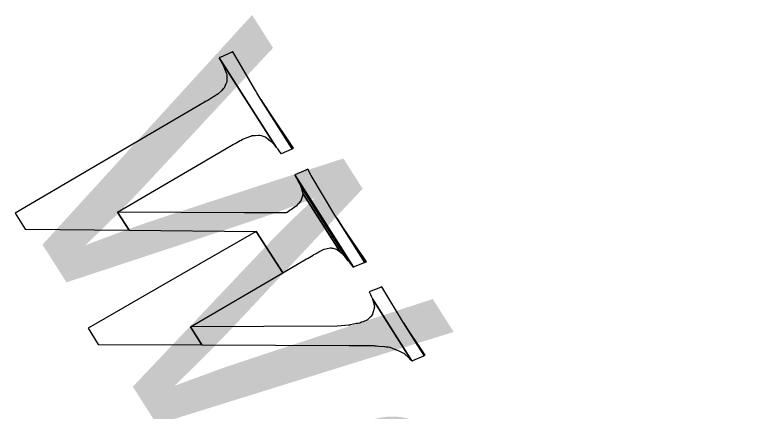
# Model space of a CAD drawing. Extents: x 3962991 to 3983549, y 181631 to 204078.
# Drawn here: x 3973629.8 to 3973754.8, y 192936.9 to 193002.9 of the extents above; entities that cross this region are included whole.
import ezdxf

# ---------------------------------------------------------------- set-up
doc = ezdxf.new("R2010")
doc.units = 0
for name, color, linetype in [('V-ANNO-MASK', 7, 'Continuous'), ('V-ANNO-MASK2', 7, 'Continuous'), ('V-RIVR-IDEN', 7, 'Continuous')]:
    doc.layers.add(name, color=color, linetype=linetype)

msp = doc.modelspace()

# ---------------------------------------------------------------- linework, layer by layer
at = {"layer": 'V-ANNO-MASK2'}
for points in [[(3973642.39, 192977.2), (3973629.85, 192969.85), (3973631.55, 192967.18), (3973648.86, 192967.02), (3973646.94, 192970.05), (3973664.77, 192980.49), (3973666.27, 192981.36), (3973666.4, 192981.43), (3973666.52, 192981.5), (3973667.37, 192981.97), (3973667.51, 192982.05), (3973667.77, 192982.19), (3973667.9, 192982.24), (3973668.1, 192982.32), (3973668.35, 192982.41), (3973669.11, 192982.7), (3973669.15, 192982.72), (3973669.32, 192982.78), (3973669.6, 192982.81), (3973669.86, 192982.83), (3973670.41, 192982.87), (3973670.47, 192982.88), (3973670.57, 192982.89), (3973670.65, 192982.89), (3973670.86, 192982.81), (3973671.5, 192982.57), (3973671.62, 192982.52), (3973671.92, 192982.28), (3973671.95, 192982.25), (3973671.99, 192982.22), (3973672.11, 192982.12), (3973672.1, 192982.13), (3973672.51, 192981.79), (3973672.67, 192981.66), (3973672.73, 192981.58), (3973673.22, 192981.02), (3973673.29, 192980.94), (3973673.36, 192980.86), (3973663.88, 192995.76), (3973663.96, 192995.6), (3973664.05, 192995.44), (3973664.63, 192994.32), (3973664.65, 192994.26), (3973664.76, 192993.98), (3973665.04, 192993.23), (3973665.12, 192993.02), (3973665.12, 192992.99), (3973665.12, 192992.96), (3973665.12, 192992.73), (3973665.13, 192992.58), (3973665.16, 192991.77), (3973665.09, 192991.63), (3973665.06, 192991.56), (3973665.01, 192991.46), (3973664.98, 192991.4), (3973664.74, 192990.88), (3973664.63, 192990.63), (3973664.44, 192990.45), (3973664.31, 192990.33), (3973664.28, 192990.3), (3973663.68, 192989.75), (3973663.46, 192989.61), (3973663.28, 192989.5), (3973663.17, 192989.43), (3973662.92, 192989.27), (3973662.78, 192989.18), (3973661.96, 192988.66), (3973661.85, 192988.59), (3973661.71, 192988.52), (3973660.22, 192987.64)], [(3973663.9, 192995.76), (3973663.88, 192995.75), (3973673.36, 192980.86), (3973673.43, 192980.78), (3973673.5, 192980.7), (3973673.56, 192980.61), (3973673.94, 192980.1), (3973674.2, 192979.76), (3973674.21, 192979.77), (3973674.22, 192979.78), (3973676.04, 192980.6), (3973670.82, 192988.8), (3973670.15, 192989.93), (3973669.93, 192990.31), (3973667.03, 192995.24), (3973666.14, 192996.75), (3973666.08, 192996.74), (3973665.89, 192996.65), (3973665.88, 192996.65), (3973665.84, 192996.63), (3973664.02, 192995.82), (3973664.01, 192995.81), (3973663.99, 192995.8), (3973663.96, 192995.79), (3973663.92, 192995.78), (3973663.91, 192995.77)], [(3973671.78, 192987.37), (3973670.82, 192988.8), (3973676.04, 192980.6), (3973676.08, 192980.61), (3973676.09, 192980.62), (3973676.27, 192980.7), (3973676.27, 192980.71), (3973672.1, 192986.89)], [(3973676.48, 192976.23), (3973676.46, 192976.23), (3973686.22, 192960.89), (3973686.23, 192960.9), (3973688.09, 192961.65), (3973688.13, 192961.66), (3973683.45, 192969.03), (3973683.14, 192969.54), (3973679.17, 192976.15), (3973678.64, 192977.18), (3973678.54, 192977.14), (3973678.36, 192977.06), (3973678.34, 192977.05), (3973678.3, 192977.04)], [(3973677.38, 192974.51), (3973677.47, 192974.33), (3973685.32, 192961.99), (3973685.4, 192961.9), (3973685.48, 192961.8), (3973685.55, 192961.71), (3973685.64, 192961.61), (3973685.77, 192961.42), (3973685.77, 192961.43), (3973686.17, 192960.87), (3973686.2, 192960.89), (3973686.22, 192960.89), (3973676.46, 192976.23), (3973676.55, 192976.06), (3973676.73, 192975.72), (3973677.01, 192975.2), (3973677.1, 192975.03), (3973677.19, 192974.85), (3973677.28, 192974.68)], [(3973677.66, 192973.69), (3973677.84, 192973.1), (3973684.01, 192963.41), (3973684.38, 192963.13), (3973684.69, 192962.75), (3973684.77, 192962.66), (3973685.32, 192961.99), (3973677.47, 192974.34), (3973677.58, 192973.96), (3973677.6, 192973.91)], [(3973668.07, 192969.94), (3973646.94, 192970.05), (3973648.86, 192967.02), (3973670.05, 192966.83), (3973674.45, 192959.91), (3973676.94, 192961.36), (3973678.43, 192962.24), (3973678.56, 192962.32), (3973678.68, 192962.38), (3973679.52, 192962.87), (3973679.66, 192962.96), (3973679.91, 192963.1), (3973680.03, 192963.17), (3973680.02, 192963.17), (3973680.21, 192963.28), (3973680.44, 192963.4), (3973681.15, 192963.77), (3973681.19, 192963.79), (3973681.34, 192963.87), (3973681.61, 192963.93), (3973681.84, 192963.98), (3973682.35, 192964.09), (3973682.41, 192964.1), (3973682.54, 192964.07), (3973682.62, 192964.06), (3973682.82, 192964.01), (3973683.39, 192963.86), (3973683.56, 192963.74), (3973683.84, 192963.53), (3973683.87, 192963.51), (3973683.9, 192963.49), (3973684.01, 192963.41), (3973677.84, 192973.11), (3973677.82, 192973.04), (3973677.82, 192973.02), (3973677.81, 192973.01), (3973677.77, 192972.85), (3973677.74, 192972.75), (3973677.59, 192972.23), (3973677.53, 192972.06), (3973677.52, 192971.98), (3973677.45, 192971.91), (3973677.41, 192971.86), (3973677.07, 192971.49), (3973676.92, 192971.31), (3973676.74, 192971.11), (3973676.62, 192970.98), (3973676.59, 192970.95), (3973675.92, 192970.5), (3973675.71, 192970.36), (3973675.53, 192970.24), (3973675.42, 192970.16), (3973675.18, 192970), (3973675.05, 192969.9), (3973673.89, 192969.91), (3973673.73, 192969.91), (3973673.55, 192969.91), (3973671.49, 192969.92)], [(3973683.75, 192968.59), (3973683.45, 192969.03), (3973688.13, 192961.67), (3973688.15, 192961.67), (3973688.33, 192961.74), (3973687.67, 192962.79)], [(3973654.63, 192957.96), (3973642.03, 192950.7), (3973643.73, 192948.01), (3973661, 192947.94), (3973659.1, 192950.93), (3973674.45, 192959.91), (3973670.05, 192966.83)], [(3973688.4, 192961.78), (3973687.67, 192962.78), (3973688.33, 192961.74), (3973688.4, 192961.77)], [(3973689.36, 192955.7), (3973689.41, 192955.59), (3973695.93, 192945.33), (3973695.98, 192945.29), (3973696.02, 192945.25), (3973696.04, 192945.26), (3973696.05, 192945.26), (3973696.09, 192945.28), (3973696.12, 192945.29), (3973696.13, 192945.3), (3973696.15, 192945.31), (3973697.97, 192946.1), (3973698.02, 192946.12), (3973698.01, 192946.13), (3973698.03, 192946.13), (3973694.55, 192951.6), (3973690.98, 192957.58), (3973690.79, 192957.51), (3973690.78, 192957.5), (3973690.74, 192957.48), (3973688.86, 192956.76), (3973688.91, 192956.66), (3973688.96, 192956.56), (3973689.06, 192956.34), (3973689.21, 192956.02), (3973689.26, 192955.91), (3973689.31, 192955.8)], [(3973683.5, 192951.05), (3973659.1, 192950.93), (3973661, 192947.94), (3973685.54, 192947.83), (3973687.6, 192947.82), (3973687.78, 192947.82), (3973687.94, 192947.82), (3973689.09, 192947.82), (3973689.29, 192947.81), (3973689.65, 192947.79), (3973689.82, 192947.77), (3973690.09, 192947.75), (3973690.41, 192947.72), (3973691.42, 192947.63), (3973691.47, 192947.63), (3973691.68, 192947.61), (3973692, 192947.59), (3973692.29, 192947.56), (3973693.08, 192947.21), (3973693.08, 192947.22), (3973693.18, 192947.18), (3973693.33, 192947.11), (3973693.43, 192947.07), (3973693.66, 192946.97), (3973694.33, 192946.67), (3973694.45, 192946.62), (3973694.65, 192946.53), (3973694.69, 192946.49), (3973694.74, 192946.45), (3973694.87, 192946.33), (3973695.35, 192945.87), (3973695.53, 192945.71), (3973695.58, 192945.67), (3973695.89, 192945.38), (3973695.93, 192945.33), (3973689.41, 192955.59), (3973689.42, 192955.54), (3973689.51, 192955.21), (3973689.52, 192955.16), (3973689.57, 192954.98), (3973689.7, 192954.45), (3973689.74, 192954.31), (3973689.75, 192954.26), (3973689.74, 192954.25), (3973689.7, 192954.08), (3973689.67, 192953.99), (3973689.53, 192953.45), (3973689.49, 192953.27), (3973689.46, 192953.19), (3973689.43, 192953.07), (3973689.41, 192952.99), (3973689.07, 192952.62), (3973688.91, 192952.45), (3973688.73, 192952.26), (3973688.61, 192952.13), (3973688.58, 192952.1), (3973687.83, 192951.78), (3973687.59, 192951.68), (3973687.39, 192951.59), (3973687.25, 192951.56), (3973686.95, 192951.5), (3973686.77, 192951.46), (3973685.77, 192951.24), (3973685.63, 192951.21), (3973685.45, 192951.19)], [(3973698.2, 192946.2), (3973694.55, 192951.6), (3973698.03, 192946.13)]]:
    msp.add_lwpolyline(points, close=True, dxfattribs=at)

# ---------------------------------------------------------------- texts
at = {"layer": 'V-ANNO-MASK'}
msp.add_text('Water', height=50, rotation=302.457, dxfattribs=at).set_placement((3973627, 192976.3))
at = {"layer": 'V-RIVR-IDEN'}
msp.add_text('Water', height=50, rotation=302.457, dxfattribs=at).set_placement((3973627, 192976.3))

doc.saveas('drawing.dxf')
